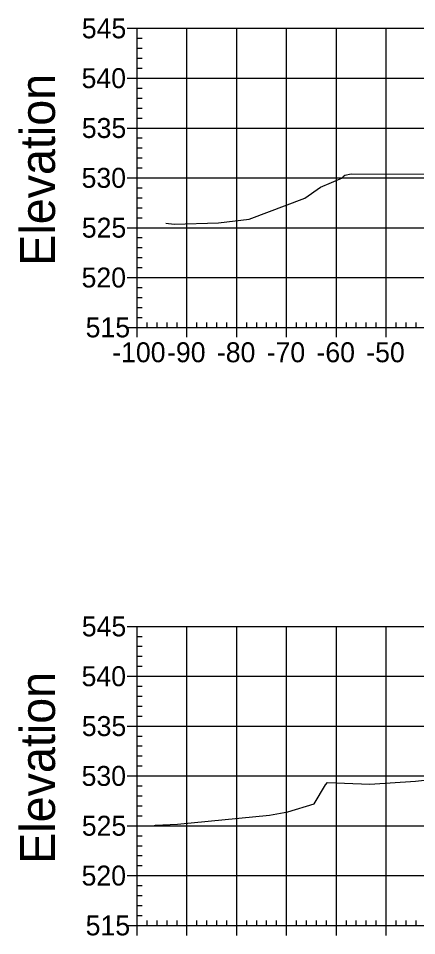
# Model space of a CAD drawing. Extents: x 704834 to 709892, y 372981 to 377533.
# Drawn here: x 707456 to 707536, y 376268.8 to 376452.8 of the extents above; entities that cross this region are included whole.
import ezdxf

# ---------------------------------------------------------------- set-up
doc = ezdxf.new("R2010")
doc.units = 0
for name, color, linetype in [('57', 7, 'Continuous'), ('60', 7, 'Continuous'), ('Existing', 7, 'Continuous')]:
    doc.layers.add(name, color=color, linetype=linetype)

msp = doc.modelspace()

# ---------------------------------------------------------------- linework, layer by layer
at = {"layer": '57'}
for p, q in [((707477.91, 376450.82), (707479.91, 376450.82)), ((707479.91, 376450.82), (707679.91, 376450.82)), ((707479.91, 376390.82), (707479.91, 376450.82)), ((707479.91, 376390.82), (707479.91, 376450.82)), ((707489.91, 376390.82), (707489.91, 376450.82)), ((707499.91, 376390.82), (707499.91, 376450.82)), ((707509.91, 376390.82), (707509.91, 376450.82)), ((707519.91, 376390.82), (707519.91, 376450.82)), ((707529.91, 376390.82), (707529.91, 376450.82)), ((707479.91, 376448.82), (707480.91, 376448.82)), ((707479.91, 376446.82), (707480.91, 376446.82)), ((707479.91, 376444.82), (707480.91, 376444.82)), ((707479.91, 376442.82), (707480.91, 376442.82)), ((707477.91, 376440.82), (707479.91, 376440.82)), ((707479.91, 376440.82), (707679.91, 376440.82)), ((707479.91, 376438.82), (707480.91, 376438.82)), ((707479.91, 376436.82), (707480.91, 376436.82)), ((707479.91, 376434.82), (707480.91, 376434.82)), ((707479.91, 376432.82), (707480.91, 376432.82)), ((707477.91, 376430.82), (707479.91, 376430.82)), ((707479.91, 376430.82), (707679.91, 376430.82)), ((707479.91, 376428.82), (707480.91, 376428.82)), ((707479.91, 376426.82), (707480.91, 376426.82)), ((707479.91, 376424.82), (707480.91, 376424.82)), ((707479.91, 376422.82), (707480.91, 376422.82)), ((707477.91, 376420.82), (707479.91, 376420.82)), ((707479.91, 376420.82), (707679.91, 376420.82)), ((707479.91, 376418.82), (707480.91, 376418.82)), ((707479.91, 376416.82), (707480.91, 376416.82)), ((707479.91, 376414.82), (707480.91, 376414.82)), ((707479.91, 376412.82), (707480.91, 376412.82)), ((707477.91, 376410.82), (707479.91, 376410.82)), ((707479.91, 376410.82), (707679.91, 376410.82)), ((707479.91, 376408.82), (707480.91, 376408.82)), ((707479.91, 376406.82), (707480.91, 376406.82)), ((707479.91, 376404.82), (707480.91, 376404.82)), ((707479.91, 376402.82), (707480.91, 376402.82)), ((707477.91, 376400.82), (707479.91, 376400.82)), ((707479.91, 376400.82), (707679.91, 376400.82)), ((707479.91, 376398.82), (707480.91, 376398.82)), ((707479.91, 376396.82), (707480.91, 376396.82)), ((707479.91, 376394.82), (707480.91, 376394.82)), ((707479.91, 376392.82), (707480.91, 376392.82)), ((707477.91, 376390.82), (707479.91, 376390.82)), ((707479.91, 376390.82), (707679.91, 376390.82)), ((707479.91, 376390.82), (707679.91, 376390.82)), ((707479.91, 376388.82), (707479.91, 376390.82)), ((707481.91, 376390.82), (707481.91, 376391.82)), ((707483.91, 376390.82), (707483.91, 376391.82)), ((707485.91, 376390.82), (707485.91, 376391.82)), ((707487.91, 376390.82), (707487.91, 376391.82)), ((707489.91, 376388.82), (707489.91, 376390.82)), ((707491.91, 376390.82), (707491.91, 376391.82)), ((707493.91, 376390.82), (707493.91, 376391.82)), ((707495.91, 376390.82), (707495.91, 376391.82)), ((707497.91, 376390.82), (707497.91, 376391.82)), ((707499.91, 376388.82), (707499.91, 376390.82)), ((707501.91, 376390.82), (707501.91, 376391.82)), ((707503.91, 376390.82), (707503.91, 376391.82)), ((707505.91, 376390.82), (707505.91, 376391.82)), ((707507.91, 376390.82), (707507.91, 376391.82)), ((707509.91, 376388.82), (707509.91, 376390.82)), ((707511.91, 376390.82), (707511.91, 376391.82)), ((707513.91, 376390.82), (707513.91, 376391.82)), ((707515.91, 376390.82), (707515.91, 376391.82)), ((707517.91, 376390.82), (707517.91, 376391.82)), ((707519.91, 376388.82), (707519.91, 376390.82)), ((707521.91, 376390.82), (707521.91, 376391.82)), ((707523.91, 376390.82), (707523.91, 376391.82)), ((707525.91, 376390.82), (707525.91, 376391.82)), ((707527.91, 376390.82), (707527.91, 376391.82)), ((707529.91, 376388.82), (707529.91, 376390.82)), ((707531.91, 376390.82), (707531.91, 376391.82)), ((707533.91, 376390.82), (707533.91, 376391.82)), ((707535.91, 376390.82), (707535.91, 376391.82)), ((707477.91, 376330.82), (707479.91, 376330.82)), ((707479.91, 376330.82), (707679.91, 376330.82)), ((707479.91, 376270.82), (707479.91, 376330.82)), ((707479.91, 376270.82), (707479.91, 376330.82)), ((707489.91, 376270.82), (707489.91, 376330.82)), ((707499.91, 376270.82), (707499.91, 376330.82)), ((707509.91, 376270.82), (707509.91, 376330.82)), ((707519.91, 376270.82), (707519.91, 376330.82)), ((707529.91, 376270.82), (707529.91, 376330.82)), ((707479.91, 376328.82), (707480.91, 376328.82)), ((707479.91, 376326.82), (707480.91, 376326.82)), ((707479.91, 376324.82), (707480.91, 376324.82)), ((707479.91, 376322.82), (707480.91, 376322.82)), ((707477.91, 376320.82), (707479.91, 376320.82)), ((707479.91, 376320.82), (707679.91, 376320.82)), ((707479.91, 376318.82), (707480.91, 376318.82)), ((707479.91, 376316.82), (707480.91, 376316.82)), ((707479.91, 376314.82), (707480.91, 376314.82)), ((707479.91, 376312.82), (707480.91, 376312.82)), ((707477.91, 376310.82), (707479.91, 376310.82)), ((707479.91, 376310.82), (707679.91, 376310.82)), ((707479.91, 376308.82), (707480.91, 376308.82)), ((707479.91, 376306.82), (707480.91, 376306.82)), ((707479.91, 376304.82), (707480.91, 376304.82)), ((707479.91, 376302.82), (707480.91, 376302.82)), ((707477.91, 376300.82), (707479.91, 376300.82)), ((707479.91, 376300.82), (707679.91, 376300.82)), ((707479.91, 376298.82), (707480.91, 376298.82)), ((707479.91, 376296.82), (707480.91, 376296.82)), ((707479.91, 376294.82), (707480.91, 376294.82)), ((707479.91, 376292.82), (707480.91, 376292.82)), ((707477.91, 376290.82), (707479.91, 376290.82)), ((707479.91, 376290.82), (707679.91, 376290.82)), ((707479.91, 376288.82), (707480.91, 376288.82)), ((707479.91, 376286.82), (707480.91, 376286.82)), ((707479.91, 376284.82), (707480.91, 376284.82)), ((707479.91, 376282.82), (707480.91, 376282.82)), ((707477.91, 376280.82), (707479.91, 376280.82)), ((707479.91, 376280.82), (707679.91, 376280.82)), ((707479.91, 376278.82), (707480.91, 376278.82)), ((707479.91, 376276.82), (707480.91, 376276.82)), ((707479.91, 376274.82), (707480.91, 376274.82)), ((707479.91, 376272.82), (707480.91, 376272.82)), ((707481.91, 376270.82), (707481.91, 376271.82)), ((707483.91, 376270.82), (707483.91, 376271.82)), ((707485.91, 376270.82), (707485.91, 376271.82)), ((707487.91, 376270.82), (707487.91, 376271.82)), ((707491.91, 376270.82), (707491.91, 376271.82)), ((707493.91, 376270.82), (707493.91, 376271.82)), ((707495.91, 376270.82), (707495.91, 376271.82)), ((707497.91, 376270.82), (707497.91, 376271.82)), ((707501.91, 376270.82), (707501.91, 376271.82)), ((707503.91, 376270.82), (707503.91, 376271.82)), ((707505.91, 376270.82), (707505.91, 376271.82)), ((707507.91, 376270.82), (707507.91, 376271.82)), ((707511.91, 376270.82), (707511.91, 376271.82)), ((707513.91, 376270.82), (707513.91, 376271.82)), ((707515.91, 376270.82), (707515.91, 376271.82)), ((707517.91, 376270.82), (707517.91, 376271.82)), ((707521.91, 376270.82), (707521.91, 376271.82)), ((707523.91, 376270.82), (707523.91, 376271.82)), ((707525.91, 376270.82), (707525.91, 376271.82)), ((707527.91, 376270.82), (707527.91, 376271.82)), ((707531.91, 376270.82), (707531.91, 376271.82)), ((707533.91, 376270.82), (707533.91, 376271.82)), ((707535.91, 376270.82), (707535.91, 376271.82)), ((707477.91, 376270.82), (707479.91, 376270.82)), ((707479.91, 376270.82), (707679.91, 376270.82)), ((707479.91, 376270.82), (707679.91, 376270.82)), ((707479.91, 376268.82), (707479.91, 376270.82)), ((707489.91, 376268.82), (707489.91, 376270.82)), ((707499.91, 376268.82), (707499.91, 376270.82)), ((707509.91, 376268.82), (707509.91, 376270.82)), ((707519.91, 376268.82), (707519.91, 376270.82)), ((707529.91, 376268.82), (707529.91, 376270.82))]:
    msp.add_line(p, q, dxfattribs=at)
at = {"layer": 'Existing'}
for points in [[(707485.63, 376411.75), (707487.35, 376411.53), (707496.24, 376411.8), (707502.38, 376412.55), (707513.55, 376416.74), (707516.72, 376418.98), (707521.15, 376420.83), (707521.3, 376421.09), (707521.64, 376421.36), (707522.85, 376421.61), (707540.66, 376421.55)], [(707483.37, 376290.86), (707483.6, 376290.91), (707487.98, 376291.13), (707506.51, 376292.92), (707510.18, 376293.63), (707515.46, 376295.2), (707517.73, 376299.05), (707518.13, 376299.5), (707526.61, 376299.13), (707535.81, 376299.74), (707538.22, 376300.03)]]:
    msp.add_lwpolyline(points, dxfattribs=at)

# ---------------------------------------------------------------- texts
at = {"layer": '57'}
for s, p in [('545', (707468.79, 376448.82)), ('540', (707468.74, 376438.82)), ('535', (707468.79, 376428.82)), ('530', (707468.74, 376418.82)), ('525', (707468.79, 376408.82)), ('520', (707468.74, 376398.82)), ('515', (707469.56, 376388.82)), ('-100', (707474.9, 376383.82)), ('-90', (707485.91, 376383.82)), ('-80', (707495.91, 376383.82)), ('-70', (707505.91, 376383.82)), ('-60', (707515.91, 376383.82)), ('-50', (707525.91, 376383.82)), ('545', (707468.79, 376328.82)), ('540', (707468.74, 376318.82)), ('535', (707468.79, 376308.82)), ('530', (707468.74, 376298.82)), ('525', (707468.79, 376288.82)), ('520', (707468.74, 376278.82)), ('515', (707469.56, 376268.82))]:
    msp.add_text(s, height=4, dxfattribs=at).set_placement(p)
at = {"layer": '60'}
for p in [(707463.41, 376403.18), (707463.41, 376283.18)]:
    msp.add_text('Elevation', height=7, rotation=90, dxfattribs=at).set_placement(p)

doc.saveas('drawing.dxf')
